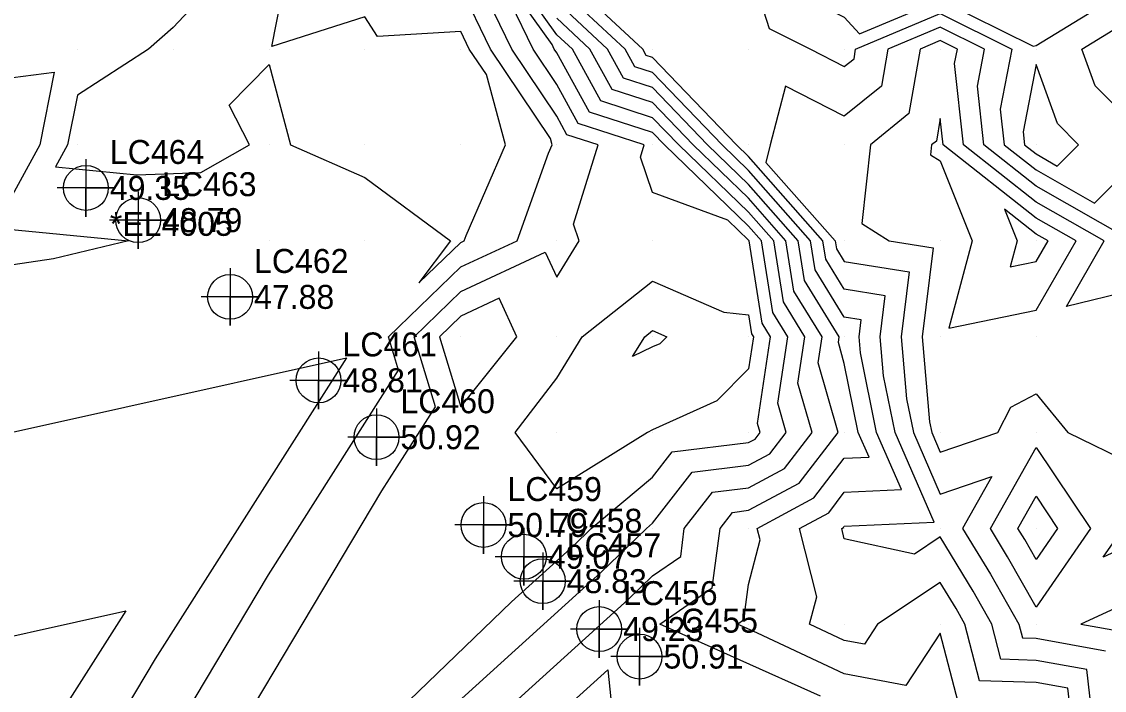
# Model space of a CAD drawing. Extents: x 2188792 to 2191981, y 386090 to 389710.
# Drawn here: x 2190824.4 to 2190937.3, y 388743.4 to 388813.1 of the extents above; entities that cross this region are included whole.
import ezdxf

# ---------------------------------------------------------------- set-up
doc = ezdxf.new("R2010")
doc.units = 0
for name, color, linetype in [('DTM Contours Major', 7, 'Continuous'), ('DTM Contours Minor', 7, 'Continuous'), ('Exist DTM Breakline Cogo Comment', 7, 'Continuous'), ('Exist DTM Breakline Cogo Elevation', 7, 'Continuous'), ('Exist DTM Breakline Cogo Number', 7, 'Continuous'), ('Exist DTM Breakline Cogo Point CELL', 7, 'Continuous'), ('Exist DTM Breakline Underwater Cogo Elevation', 7, 'Continuous'), ('Exist DTM Breakline Underwater Cogo Number', 7, 'Continuous'), ('Exist DTM Breakline Underwater Cogo Point CELL', 7, 'Continuous'), ('Exist DTM Drainline Cogo Elevation', 7, 'Continuous'), ('Exist DTM Drainline Cogo Number', 7, 'Continuous'), ('Exist DTM Drainline Cogo Point CELL', 7, 'Continuous'), ('Exist DTM QL2 LIDAR Elevation Point', 7, 'Continuous')]:
    doc.layers.add(name, color=color, linetype=linetype)

msp = doc.modelspace()

# ---------------------------------------------------------------- linework, layer by layer
at = {"layer": 'DTM Contours Major'}
for points in [[(2190847.44, 388820.28), (2190840.19, 388812.54), (2190837.6, 388810.28), (2190830.19, 388805.48), (2190829.15, 388800.28), (2190827.9, 388797.99), (2190836.39, 388797.17), (2190843.06, 388797.4), (2190848.15, 388800.28), (2190846.02, 388804.44), (2190850.19, 388808.67), (2190852.44, 388800.28), (2190860.19, 388796.87), (2190869.12, 388790.27), (2190865.8, 388785.88), (2190870.19, 388790.11), (2190870.55, 388790.27), (2190870.75, 388790.84), (2190874.85, 388800.28)], [(2190874.85, 388800.28), (2190872.85, 388807.62), (2190871.07, 388810.28), (2190870.19, 388812.11), (2190861.51, 388811.6), (2190860.19, 388813.64), (2190850.47, 388810.56), (2190852.38, 388820.28)], [(2190860.55, 388728.29), (2190887.63, 388752.83), (2190890.19, 388755.33), (2190893.12, 388757.35), (2190893.5, 388760.27), (2190896.43, 388764.04), (2190900.19, 388764.5), (2190903.95, 388766.51), (2190906.83, 388770.27), (2190905.35, 388775.43), (2190906.07, 388780.27), (2190903.83, 388783.91), (2190902.82, 388790.27), (2190900.19, 388793.25), (2190892.93, 388800.28), (2190890.19, 388803.12), (2190884.8, 388804.89), (2190881.82, 388810.28), (2190880.19, 388811.78), (2190874.12, 388820.28)], [(2190940.16, 388790.31), (2190930.2, 388795.99), (2190924.74, 388800.28), (2190924.07, 388806.4), (2190924.82, 388810.28), (2190920.19, 388812.58), (2190914.73, 388810.28), (2190914.06, 388806.41), (2190910.19, 388803.26), (2190904.05, 388806.42), (2190902.44, 388800.28), (2190902.02, 388798.45), (2190909.24, 388790.27), (2190909.37, 388789.45), (2190910.19, 388788.11), (2190916.97, 388787.05), (2190916.12, 388780.27), (2190916.68, 388773.79), (2190917.39, 388770.27), (2190920.19, 388763.84), (2190925.59, 388765.67), (2190922.53, 388760.27), (2190925.43, 388755.5), (2190928.4, 388750.27), (2190928.77, 388748.84), (2190930.2, 388748.8), (2190937.43, 388747.5)], [(2190771.84, 388741.1), (2190798.87, 388748.1), (2190801.26, 388747.81), (2190801.42, 388748.9), (2190813.03, 388738.29), (2190811.98, 388767.76), (2190858.27, 388778.07), (2190838.32, 388746.65), (2190825.14, 388724.53)], [(2190940.2, 388758.66), (2190937.2, 388757.28), (2190939.27, 388760.27)]]:
    msp.add_lwpolyline(points, dxfattribs=at)
at = {"layer": 'DTM Contours Minor'}
for points in [[(2190876.49, 388866.58), (2190872.7, 388860.28), (2190872.86, 388852.95), (2190873.11, 388850.28), (2190874.78, 388844.87), (2190880.19, 388844.02), (2190885.65, 388845.74), (2190884.86, 388840.28), (2190884.5, 388834.59), (2190890.19, 388834.68), (2190894.14, 388834.23), (2190894.71, 388830.28), (2190900.19, 388823.6), (2190902.52, 388822.6), (2190904.32, 388820.28), (2190905.75, 388815.83), (2190910.19, 388813.59), (2190911.78, 388811.87), (2190920.19, 388815.41), (2190929.89, 388810.59), (2190930.2, 388810.64), (2190936.17, 388814.3), (2190940.2, 388815.54)], [(2190868.02, 388740.45), (2190884.8, 388755.66), (2190889.54, 388760.27), (2190890.19, 388760.82), (2190894.33, 388766.14), (2190900.19, 388766.86), (2190902.42, 388768.05), (2190904.12, 388770.27), (2190903.24, 388773.32), (2190904.28, 388780.27), (2190902.72, 388782.8), (2190901.54, 388790.27), (2190900.19, 388791.8), (2190891.42, 388800.28), (2190890.19, 388801.56), (2190883.62, 388803.7), (2190880.19, 388809.9), (2190879.94, 388810.28), (2190879.7, 388810.77), (2190872.9, 388820.28)], [(2190838.41, 388724.66), (2190861.96, 388764.17), (2190867.53, 388772.94), (2190865.31, 388780.27), (2190870.19, 388784.97), (2190879, 388789.08), (2190880.19, 388786.48), (2190882.53, 388790.27), (2190881.93, 388792.01), (2190884.52, 388800.28), (2190881.26, 388801.34), (2190880.19, 388803.27), (2190875.5, 388810.28), (2190871.14, 388819.32)], [(2190936.27, 388738.52), (2190935.47, 388745.54), (2190930.2, 388746.49), (2190926.53, 388746.61), (2190925.58, 388750.27), (2190923.63, 388753.71), (2190920.19, 388759.37), (2190917.51, 388757.58), (2190910.19, 388759.19), (2190909.92, 388760.27), (2190910.1, 388760.37), (2190910.19, 388760.49), (2190919.55, 388760.91), (2190915.48, 388770.27), (2190914.28, 388776.19), (2190913.92, 388780.27), (2190914.46, 388784.54), (2190910.19, 388785.21), (2190908.26, 388788.34), (2190907.95, 388790.27), (2190900.19, 388799.06), (2190898.94, 388800.28), (2190890.19, 388809.4), (2190889.53, 388809.61), (2190889.16, 388810.28), (2190880.19, 388818.6)], [(2190900.19, 388819.18), (2190902.36, 388812.44), (2190906.66, 388810.28), (2190910.19, 388808.46), (2190911.2, 388809.27), (2190911.37, 388810.28), (2190920.19, 388814), (2190927.67, 388810.28), (2190926.46, 388804.01), (2190926.87, 388800.28), (2190930.2, 388797.66), (2190936.28, 388794.19), (2190940.2, 388798.08)], [(2190829.56, 388720.87), (2190850.14, 388755.41), (2190863.7, 388776.76), (2190862.64, 388780.27), (2190870.19, 388787.54), (2190876.05, 388790.27), (2190879.35, 388799.43), (2190879.72, 388800.28), (2190879.54, 388800.93), (2190873.29, 388810.28), (2190870.19, 388816.7)], [(2190934.01, 388739.17), (2190933.51, 388743.58), (2190930.2, 388744.18), (2190924.29, 388744.37), (2190922.77, 388750.27), (2190921.84, 388751.91), (2190920.19, 388754.62), (2190913.66, 388750.27), (2190912.29, 388748.18), (2190910.19, 388748.58), (2190906.57, 388750.27), (2190907.32, 388753.14), (2190905.51, 388760.27), (2190908.56, 388761.9), (2190910.19, 388764.04), (2190916.16, 388764.31), (2190913.56, 388770.27), (2190911.88, 388778.59), (2190911.73, 388780.27), (2190911.95, 388782.03), (2190910.19, 388782.31), (2190907.15, 388787.23), (2190906.67, 388790.27), (2190900.19, 388797.61), (2190897.44, 388800.28), (2190890.19, 388807.83), (2190888.35, 388808.43), (2190887.32, 388810.28), (2190880.19, 388816.9)], [(2190836.66, 388715.17), (2190875.49, 388752.61), (2190881.97, 388758.49), (2190883.8, 388760.27), (2190890.19, 388765.62), (2190892.23, 388768.24), (2190900.19, 388769.22), (2190900.88, 388769.59), (2190901.4, 388770.27), (2190901.13, 388771.21), (2190902.49, 388780.27), (2190901.61, 388781.69), (2190900.26, 388790.27), (2190900.19, 388790.35), (2190898.05, 388792.42), (2190890.19, 388795.32), (2190888.92, 388799), (2190889.32, 388800.28), (2190882.44, 388802.52), (2190880.19, 388806.58), (2190877.72, 388810.28), (2190875.42, 388815.05)], [(2190922.05, 388742.13), (2190920.19, 388749.34), (2190916.61, 388743.86), (2190910.19, 388745.09), (2190901.14, 388749.32), (2190899.03, 388750.27), (2190899.72, 388750.75), (2190900.19, 388754.4), (2190901.41, 388759.06), (2190901.1, 388760.27), (2190907.02, 388763.44), (2190910.19, 388767.58), (2190912.77, 388767.7), (2190911.65, 388770.27), (2190910.19, 388777.46), (2190909.57, 388779.65), (2190909.66, 388780.27), (2190906.04, 388786.12), (2190905.39, 388790.27), (2190900.19, 388796.16), (2190895.93, 388800.28), (2190890.19, 388806.26), (2190887.16, 388807.25), (2190885.49, 388810.28), (2190880.19, 388815.19)], [(2190907.7, 388742.76), (2190890.95, 388750.27), (2190896.42, 388754.05), (2190897.23, 388760.27), (2190898.52, 388761.94), (2190900.19, 388762.15), (2190905.49, 388764.98), (2190909.54, 388770.27), (2190907.46, 388777.54), (2190907.87, 388780.27), (2190904.93, 388785.02), (2190904.1, 388790.27), (2190900.19, 388794.71), (2190894.43, 388800.28), (2190890.19, 388804.69), (2190885.98, 388806.07), (2190883.65, 388810.28), (2190880.19, 388813.49)], [(2190938.21, 388812.26), (2190940.2, 388812.87), (2190947.13, 388810.28), (2190940.2, 388802.53), (2190936.36, 388806.44), (2190934.97, 388810.28), (2190938.21, 388812.26)], [(2190920.19, 388811.17), (2190918.09, 388810.28), (2190916.92, 388803.55), (2190912.91, 388800.28), (2190912.01, 388792.09), (2190914.86, 388790.27), (2190919.47, 388789.55), (2190918.31, 388780.27), (2190919.08, 388771.39), (2190919.31, 388770.27), (2190920.19, 388768.23), (2190926.21, 388770.27), (2190927.56, 388772.91), (2190930.2, 388774.31), (2190933.51, 388770.27), (2190940.2, 388766.99)], [(2190940.2, 388785.08), (2190933.35, 388783.42), (2190937.3, 388790.27), (2190930.2, 388794.32), (2190922.62, 388800.28), (2190921.69, 388808.78), (2190921.98, 388810.28), (2190920.19, 388811.17)], [(2190930.2, 388808.66), (2190928.84, 388801.63), (2190928.99, 388800.28), (2190930.2, 388799.33), (2190932.4, 388798.07), (2190934.63, 388800.28), (2190932.43, 388802.51), (2190930.2, 388808.66)], [(2190806.22, 388790.27), (2190810.18, 388795.6), (2190813.9, 388800.28), (2190820.19, 388806.91), (2190827.78, 388807.87), (2190826.27, 388800.28), (2190821.53, 388791.62), (2190835.53, 388790.27), (2190827.69, 388788.4), (2190816.68, 388786.77), (2190810.18, 388782.44), (2190806.22, 388790.27)], [(2190920.5, 388800.28), (2190920.19, 388803.05), (2190919.79, 388800.68), (2190919.29, 388800.28), (2190919.17, 388799.25), (2190920.19, 388798.61), (2190923.52, 388790.27), (2190921.08, 388781.16), (2190930.2, 388783.04), (2190934.37, 388790.27), (2190930.2, 388792.65), (2190920.5, 388800.28)], [(2190930.2, 388790.98), (2190926.88, 388793.59), (2190928.21, 388790.27), (2190927.48, 388787.56), (2190930.2, 388788.12), (2190931.44, 388790.27), (2190930.2, 388790.98)], [(2190890.19, 388770.54), (2190889.65, 388770.27), (2190880.19, 388764.39), (2190875.87, 388770.27), (2190880.19, 388775.93), (2190882.85, 388780.27), (2190890.19, 388786.07), (2190897.63, 388782.83), (2190900.19, 388782.55), (2190900.5, 388780.58), (2190900.7, 388780.27), (2190900.19, 388776.91), (2190896.89, 388773.57), (2190890.19, 388770.54)], [(2190870.19, 388782.4), (2190867.98, 388780.27), (2190870.19, 388772.96), (2190876.02, 388780.27), (2190874.18, 388784.27), (2190870.19, 388782.4)], [(2190888.1, 388778.19), (2190889.38, 388780.27), (2190890.19, 388780.91), (2190891.66, 388780.27), (2190890.93, 388779.53), (2190890.19, 388779.2), (2190888.1, 388778.19)], [(2190927.22, 388757.3), (2190925.42, 388760.27), (2190930.2, 388768.71), (2190935.85, 388760.27), (2190930.2, 388752.06), (2190927.22, 388757.3)], [(2190929.02, 388759.09), (2190928.3, 388760.27), (2190930.2, 388763.62), (2190932.44, 388760.27), (2190930.2, 388757.02), (2190929.02, 388759.09)], [(2190805.97, 388742.84), (2190815.41, 388734.22), (2190814.95, 388747.14), (2190835.25, 388751.66), (2190826.5, 388737.88), (2190820.72, 388728.18), (2190814.25, 388727.41), (2190812.57, 388728.35), (2190793.98, 388735.61), (2190805.97, 388742.84)], [(2190940.2, 388752.73), (2190934.86, 388750.27), (2190939.39, 388749.46)], [(2190853.09, 388716.14), (2190885.51, 388745.52), (2190887.97, 388721.98)]]:
    msp.add_lwpolyline(points, dxfattribs=at)
at = {"layer": 'Exist DTM Breakline Cogo Point CELL'}
for points in [[(2190831.08, 388798.79), (2190831.08, 388792.79), (2190831.08, 388795.79), (2190834.08, 388795.79), (2190828.08, 388795.79)], [(2190861.39, 388772.78), (2190861.39, 388766.78), (2190861.39, 388769.78), (2190864.39, 388769.78), (2190858.39, 388769.78)], [(2190872.55, 388763.62), (2190872.55, 388757.62), (2190872.55, 388760.62), (2190875.55, 388760.62), (2190869.55, 388760.62)], [(2190888.83, 388749.89), (2190888.83, 388743.89), (2190888.83, 388746.89), (2190891.83, 388746.89), (2190885.83, 388746.89)]]:
    msp.add_lwpolyline(points, dxfattribs=at)
for centre in [(2190831.08, 388795.79), (2190861.39, 388769.78), (2190872.55, 388760.62), (2190888.83, 388746.89)]:
    msp.add_circle(centre, 2.34, dxfattribs=at)
at = {"layer": 'Exist DTM Breakline Underwater Cogo Point CELL'}
for points in [[(2190836.53, 388795.43), (2190836.53, 388789.43), (2190836.53, 388792.43), (2190839.53, 388792.43), (2190833.53, 388792.43)], [(2190855.35, 388778.71), (2190855.35, 388772.71), (2190855.35, 388775.71), (2190858.35, 388775.71), (2190852.35, 388775.71)], [(2190876.77, 388760.31), (2190876.77, 388754.31), (2190876.77, 388757.31), (2190879.77, 388757.31), (2190873.77, 388757.31)], [(2190884.62, 388752.76), (2190884.62, 388746.76), (2190884.62, 388749.76), (2190887.62, 388749.76), (2190881.62, 388749.76)]]:
    msp.add_lwpolyline(points, dxfattribs=at)
for centre in [(2190836.53, 388792.43), (2190855.35, 388775.71), (2190876.77, 388757.31), (2190884.62, 388749.76)]:
    msp.add_circle(centre, 2.34, dxfattribs=at)
at = {"layer": 'Exist DTM Drainline Cogo Point CELL'}
for points in [[(2190846.12, 388787.42), (2190846.12, 388781.42), (2190846.12, 388784.42), (2190849.12, 388784.42), (2190843.12, 388784.42)], [(2190878.73, 388757.76), (2190878.73, 388751.76), (2190878.73, 388754.76), (2190881.73, 388754.76), (2190875.73, 388754.76)]]:
    msp.add_lwpolyline(points, dxfattribs=at)
for centre in [(2190846.12, 388784.42), (2190878.73, 388754.76)]:
    msp.add_circle(centre, 2.34, dxfattribs=at)
at = {"layer": 'Exist DTM QL2 LIDAR Elevation Point'}
for p, q in [((2190830.19, 388810.28), (2190830.19, 388810.28)), ((2190840.19, 388810.28), (2190840.19, 388810.28)), ((2190850.19, 388810.28), (2190850.19, 388810.28)), ((2190860.19, 388810.28), (2190860.19, 388810.28)), ((2190870.19, 388810.28), (2190870.19, 388810.28)), ((2190880.19, 388810.28), (2190880.19, 388810.28)), ((2190890.19, 388810.28), (2190890.19, 388810.28)), ((2190900.19, 388810.28), (2190900.19, 388810.28)), ((2190910.19, 388810.28), (2190910.19, 388810.28)), ((2190920.19, 388810.28), (2190920.19, 388810.28)), ((2190930.2, 388810.28), (2190930.2, 388810.28)), ((2190830.19, 388800.28), (2190830.19, 388800.28)), ((2190840.19, 388800.28), (2190840.19, 388800.28)), ((2190850.19, 388800.28), (2190850.19, 388800.28)), ((2190860.19, 388800.28), (2190860.19, 388800.28)), ((2190870.19, 388800.28), (2190870.19, 388800.28)), ((2190880.19, 388800.28), (2190880.19, 388800.28)), ((2190890.19, 388800.28), (2190890.19, 388800.28)), ((2190900.19, 388800.28), (2190900.19, 388800.28)), ((2190910.19, 388800.28), (2190910.19, 388800.28)), ((2190920.19, 388800.28), (2190920.19, 388800.28)), ((2190930.2, 388800.28), (2190930.2, 388800.28)), ((2190850.19, 388790.27), (2190850.19, 388790.27)), ((2190860.19, 388790.27), (2190860.19, 388790.27)), ((2190870.19, 388790.27), (2190870.19, 388790.27)), ((2190880.19, 388790.27), (2190880.19, 388790.27)), ((2190890.19, 388790.27), (2190890.19, 388790.27)), ((2190900.19, 388790.27), (2190900.19, 388790.27)), ((2190910.19, 388790.27), (2190910.19, 388790.27)), ((2190920.19, 388790.27), (2190920.19, 388790.27)), ((2190930.2, 388790.27), (2190930.2, 388790.27)), ((2190860.19, 388780.27), (2190860.19, 388780.27)), ((2190870.19, 388780.27), (2190870.19, 388780.27)), ((2190880.19, 388780.27), (2190880.19, 388780.27)), ((2190890.19, 388780.27), (2190890.19, 388780.27)), ((2190900.19, 388780.27), (2190900.19, 388780.27)), ((2190910.19, 388780.27), (2190910.19, 388780.27)), ((2190920.19, 388780.27), (2190920.19, 388780.27)), ((2190930.2, 388780.27), (2190930.2, 388780.27)), ((2190870.19, 388770.27), (2190870.19, 388770.27)), ((2190880.19, 388770.27), (2190880.19, 388770.27)), ((2190890.19, 388770.27), (2190890.19, 388770.27)), ((2190900.19, 388770.27), (2190900.19, 388770.27)), ((2190910.19, 388770.27), (2190910.19, 388770.27)), ((2190920.19, 388770.27), (2190920.19, 388770.27)), ((2190930.2, 388770.27), (2190930.2, 388770.27)), ((2190880.19, 388760.27), (2190880.19, 388760.27)), ((2190890.19, 388760.27), (2190890.19, 388760.27)), ((2190900.19, 388760.27), (2190900.19, 388760.27)), ((2190910.19, 388760.27), (2190910.19, 388760.27)), ((2190920.19, 388760.27), (2190920.19, 388760.27)), ((2190930.2, 388760.27), (2190930.2, 388760.27)), ((2190890.19, 388750.27), (2190890.19, 388750.27)), ((2190900.19, 388750.27), (2190900.19, 388750.27)), ((2190910.19, 388750.27), (2190910.19, 388750.27)), ((2190920.19, 388750.27), (2190920.19, 388750.27)), ((2190930.2, 388750.27), (2190930.2, 388750.27))]:
    msp.add_line(p, q, dxfattribs=at)

# ---------------------------------------------------------------- texts
at = {"layer": 'Exist DTM Breakline Cogo Comment'}
msp.add_text('*EL4005', height=2.5, dxfattribs=at).set_placement((2190833.58, 388790.79))
at = {"layer": 'Exist DTM Breakline Cogo Elevation'}
for s, p in [('49.35', (2190833.58, 388794.54)), ('50.92', (2190863.89, 388768.53)), ('50.79', (2190875.05, 388759.37)), ('50.91', (2190891.33, 388745.64))]:
    msp.add_text(s, height=2.5, dxfattribs=at).set_placement(p)
at = {"layer": 'Exist DTM Breakline Cogo Number'}
for s, p in [('LC464', (2190833.58, 388798.29)), ('LC460', (2190863.89, 388772.28)), ('LC459', (2190875.05, 388763.12)), ('LC455', (2190891.33, 388749.39))]:
    msp.add_text(s, height=2.5, dxfattribs=at).set_placement(p)
at = {"layer": 'Exist DTM Breakline Underwater Cogo Elevation'}
for s, p in [('48.79', (2190839.03, 388791.18)), ('48.81', (2190857.85, 388774.46)), ('49.07', (2190879.27, 388756.06)), ('49.23', (2190887.12, 388748.51))]:
    msp.add_text(s, height=2.5, dxfattribs=at).set_placement(p)
at = {"layer": 'Exist DTM Breakline Underwater Cogo Number'}
for s, p in [('LC463', (2190839.03, 388794.93)), ('LC461', (2190857.85, 388778.21)), ('LC458', (2190879.27, 388759.81)), ('LC456', (2190887.12, 388752.26))]:
    msp.add_text(s, height=2.5, dxfattribs=at).set_placement(p)
at = {"layer": 'Exist DTM Drainline Cogo Elevation'}
for s, p in [('47.88', (2190848.62, 388783.17)), ('48.83', (2190881.23, 388753.51))]:
    msp.add_text(s, height=2.5, dxfattribs=at).set_placement(p)
at = {"layer": 'Exist DTM Drainline Cogo Number'}
for s, p in [('LC462', (2190848.62, 388786.92)), ('LC457', (2190881.23, 388757.26))]:
    msp.add_text(s, height=2.5, dxfattribs=at).set_placement(p)

doc.saveas('drawing.dxf')
